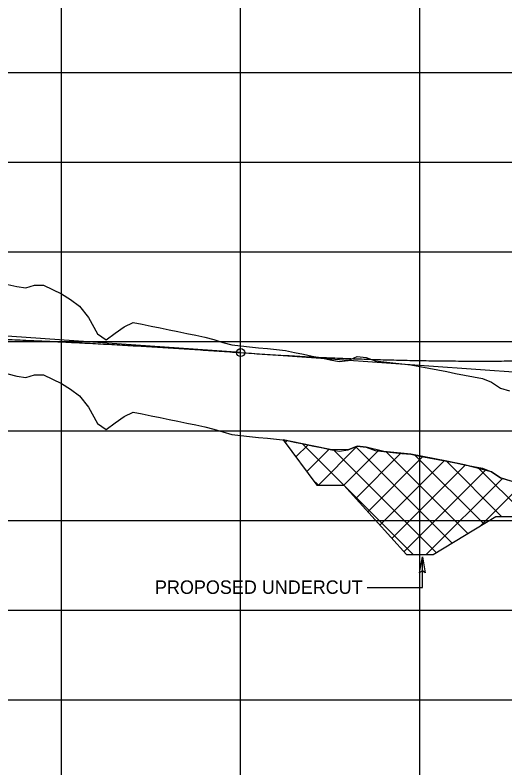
# Model space of a CAD drawing. Extents: x 2345490 to 2445302, y 465165 to 573888.
# Drawn here: x 2393795.6 to 2394069.1, y 564438.5 to 564858.6 of the extents above; entities that cross this region are included whole.
import ezdxf

# ---------------------------------------------------------------- set-up
doc = ezdxf.new("R2010")
doc.units = 0
for name, color, linetype in [('Old_Level_1', 7, 'Continuous'), ('Old_Level_2', 7, 'Continuous'), ('Old_Level_5', 7, 'Continuous'), ('Old_Level_57', 7, 'Continuous'), ('Old_Level_63', 7, 'Continuous')]:
    doc.layers.add(name, color=color, linetype=linetype)

msp = doc.modelspace()

# ---------------------------------------------------------------- linework, layer by layer
at = {"layer": 'Old_Level_1'}
for points in [[(2393791.5425, 564658.3445), (2393796.5425, 564657.10825), (2393801.5425, 564656.4695), (2393806.5425, 564657.91075), (2393811.5425, 564657.81225), (2393816.5425, 564655.44425), (2393821.5425, 564653.08075), (2393826.5425, 564649.9435), (2393831.5425, 564646.1555), (2393836.5425, 564639.8525), (2393841.5425, 564630.801), (2393846.5425, 564627.428), (2393851.5425, 564631.0305), (2393856.5425, 564634.64575), (2393861.5425, 564637.0855), (2393866.5425, 564636.06), (2393871.5425, 564635.0355)], [(2393871.5425, 564635.0355), (2393876.5425, 564634.01225), (2393881.5425, 564632.99025), (2393886.5425, 564631.969), (2393891.5425, 564630.949), (2393896.5425, 564629.93025), (2393901.5425, 564628.91225), (2393906.5425, 564627.59), (2393911.5425, 564625.98975), (2393916.5425, 564624.52575), (2393921.5425, 564624.01075), (2393926.5425, 564623.49775), (2393931.5425, 564622.9865), (2393936.5425, 564622.4775), (2393941.5425, 564621.97025), (2393946.5425, 564621.42), (2393951.5425, 564620.383), (2393956.5425, 564619.34975), (2393961.5425, 564618.32025), (2393966.5425, 564617.29475), (2393971.5425, 564616.27275), (2393976.5425, 564615.25475), (2393981.5425, 564615.93475), (2393986.5425, 564618.02075), (2393991.5425, 564617.5755), (2393996.5425, 564615.659), (2394001.5425, 564615.12575), (2394006.5425, 564614.59375), (2394011.5425, 564614.06275), (2394016.5425, 564613.52275), (2394021.5425, 564612.549), (2394026.5425, 564611.57775), (2394031.5425, 564610.60875), (2394036.5425, 564609.64225), (2394041.5425, 564608.678), (2394046.5425, 564607.71625), (2394051.5425, 564606.75675), (2394056.5425, 564605.79975), (2394061.5425, 564603.756), (2394066.5425, 564600.41775), (2394071.5425, 564598.87325)]]:
    msp.add_lwpolyline(points, dxfattribs=at)
at = {"layer": 'Old_Level_2'}
for q in [(2393624.28575, 564691.3395), (2394218.7995, 564649.22825)]:
    msp.add_line((2393921.5425, 564670.284), q, dxfattribs=at)
msp.add_circle((2393921.5425, 564670.284), 2.25, dxfattribs=at)
for points in [[(2393921.5425, 564670.284), (2393933.5425, 564669.472), (2393945.5425, 564668.7365), (2393957.5425, 564668.077), (2393969.5425, 564667.494), (2393981.5425, 564666.987), (2393993.5425, 564666.5565), (2394005.5425, 564666.202), (2394017.5425, 564665.924), (2394029.5425, 564665.722), (2394041.5425, 564665.5965), (2394053.5425, 564665.547), (2394065.5425, 564665.574), (2394077.5425, 564665.677), (2394089.5425, 564665.8565), (2394101.5425, 564666.112), (2394113.5425, 564666.444), (2394125.5425, 564666.852), (2394137.5425, 564667.3365), (2394149.5425, 564667.897), (2394161.5425, 564668.534), (2394173.5425, 564669.247), (2394185.5425, 564670.0365), (2394197.5425, 564670.902), (2394209.5425, 564671.844), (2394221.5425, 564672.862), (2394233.5425, 564673.9565), (2394245.5425, 564675.127), (2394257.5425, 564676.374), (2394269.5425, 564677.697), (2394281.5425, 564679.0965), (2394293.5425, 564680.572), (2394305.5425, 564682.124), (2394317.5425, 564683.752), (2394329.5425, 564685.4565), (2394341.5425, 564687.237), (2394353.5425, 564689.094), (2394365.5425, 564691.027), (2394377.5425, 564693.0365), (2394389.5425, 564695.122), (2394401.5425, 564697.284), (2394413.5425, 564699.522), (2394425.5425, 564701.8365), (2394437.5425, 564704.227), (2394449.5425, 564706.694), (2394461.5425, 564709.237), (2394473.5425, 564711.8565), (2394485.5425, 564714.552), (2394497.5425, 564717.324), (2394509.5425, 564720.172), (2394521.5425, 564723.0965)], [(2393321.5425, 564672.66725), (2393333.5425, 564673.40575), (2393345.5425, 564674.11225), (2393357.5425, 564674.78675), (2393369.5425, 564675.42925), (2393381.5425, 564676.0395), (2393393.5425, 564676.6175), (2393405.5425, 564677.1635), (2393417.5425, 564677.6775), (2393429.5425, 564678.1595), (2393441.5425, 564678.60925), (2393453.5425, 564679.027), (2393465.5425, 564679.4125), (2393477.5425, 564679.766), (2393489.5425, 564680.0875), (2393501.5425, 564680.37675), (2393513.5425, 564680.634), (2393525.5425, 564680.859), (2393537.5425, 564681.052), (2393549.5425, 564681.213), (2393561.5425, 564681.342), (2393573.5425, 564681.43875), (2393585.5425, 564681.50325), (2393597.5425, 564681.53575), (2393609.5425, 564681.53625), (2393621.5425, 564681.50475), (2393633.5425, 564681.441), (2393645.5425, 564681.34525), (2393657.5425, 564681.21725), (2393669.5425, 564681.05725), (2393681.5425, 564680.86525), (2393693.5425, 564680.641), (2393705.5425, 564680.38475), (2393717.5425, 564680.0965), (2393729.5425, 564679.776), (2393741.5425, 564679.4235), (2393753.5425, 564679.03875), (2393765.5425, 564678.622), (2393777.5425, 564678.17325), (2393789.5425, 564677.69225), (2393801.5425, 564677.17925), (2393813.5425, 564676.634), (2393825.5425, 564676.057), (2393837.5425, 564675.4475), (2393849.5425, 564674.80625), (2393861.5425, 564674.13275), (2393873.5425, 564673.42725), (2393885.5425, 564672.6895), (2393897.5425, 564671.91975), (2393909.5425, 564671.11775), (2393921.5425, 564670.284)]]:
    msp.add_spline(points, degree=3, dxfattribs=at)
at = {"layer": 'Old_Level_5'}
for p, q in [((2393946.37787, 564620.17682), (2393947.43702, 564621.23598)), ((2393952.38759, 564612.04441), (2393959.15662, 564618.81343)), ((2393955.81026, 564619.50516), (2393979.0425, 564596.27291)), ((2393958.39732, 564603.91201), (2393970.89138, 564616.40607)), ((2393964.90036, 564596.27291), (2393986.63956, 564618.01211)), ((2393973.24225, 564616.2153), (2394030.82335, 564558.6342)), ((2393979.0425, 564596.27291), (2393998.61299, 564615.84341)), ((2393985.86259, 564617.73709), (2394039.61131, 564563.98838)), ((2394002.74452, 564614.99729), (2394048.39926, 564569.34256)), ((2393985.75641, 564588.84469), (2394011.0242, 564614.11247)), ((2393992.47033, 564581.41647), (2394023.27109, 564612.21723)), ((2394018.79903, 564613.08493), (2394057.18722, 564574.69674)), ((2393999.18424, 564573.98825), (2394035.11518, 564609.91919)), ((2394005.89816, 564566.56003), (2394046.94746, 564607.60933)), ((2394036.34565, 564609.68044), (2394067.15268, 564578.87341)), ((2394012.61207, 564559.1318), (2394058.13571, 564604.65545)), ((2394054.57186, 564605.59637), (2394082.25775, 564577.91047)), ((2393961.61372, 564599.55956), (2393964.90036, 564596.27291)), ((2394025.17159, 564557.54919), (2394067.6873, 564600.0649)), ((2393979.0425, 564596.27291), (2393979.0425, 564596.27291)), ((2393979.0425, 564596.27291), (2393979.0425, 564596.27291)), ((2393979.0425, 564596.27291), (2394017.76622, 564557.54919)), ((2394055.32934, 564573.5648), (2394078.49754, 564596.73301)), ((2394022.95855, 564539.21703), (2394022.95855, 564556.37417)), ((2393992.0757, 564539.21703), (2394022.95855, 564539.21703))]:
    msp.add_line(p, q, dxfattribs=at)
msp.add_lwpolyline([(2394081.5425, 564595.7945), (2394066.5425, 564600.41775), (2394061.5425, 564603.756), (2394046.5425, 564607.71625), (2394036.5425, 564609.64225), (2394016.5425, 564613.52275), (2394001.5425, 564615.12575), (2393991.5425, 564617.5755), (2393986.5425, 564618.02075), (2393981.5425, 564615.93475), (2393971.5425, 564616.27275), (2393961.5425, 564618.32025), (2393945.26309, 564621.68535), (2393964.0425, 564596.27291), (2393979.0425, 564596.27291), (2394014.0425, 564557.54919), (2394029.0425, 564557.54919), (2394064.0425, 564578.87341), (2394079.0425, 564578.87341)], dxfattribs=at)
msp.add_lwpolyline([(2394021.40855, 564547.37417), (2394022.95855, 564556.37417), (2394024.55855, 564547.32417), (2394022.95855, 564548.47417)], close=True, dxfattribs=at)
at = {"layer": 'Old_Level_57'}
for p, q in [((2393821.54225, 564276.534), (2393821.54225, 566615.2835)), ((2393921.54225, 564276.534), (2393921.54225, 566615.2835)), ((2394021.54225, 564276.534), (2394021.54225, 566615.2835)), ((2381271.5425, 564826.534), (2410861.12275, 564826.534)), ((2381271.54275, 564776.534), (2410861.123, 564776.534)), ((2381271.5425, 564726.534), (2410861.12275, 564726.534)), ((2381271.54275, 564676.534), (2410861.123, 564676.534)), ((2381271.5425, 564626.534), (2410861.12275, 564626.534)), ((2381271.54275, 564576.534), (2410861.123, 564576.534)), ((2381271.5425, 564526.534), (2410861.12275, 564526.534)), ((2381271.54275, 564476.534), (2410861.123, 564476.534))]:
    msp.add_line(p, q, dxfattribs=at)
at = {"layer": 'Old_Level_63'}
for points in [[(2393791.5425, 564708.34425), (2393796.5425, 564707.108), (2393801.5425, 564706.46925), (2393806.5425, 564707.9105), (2393811.5425, 564707.812), (2393816.5425, 564705.444), (2393821.5425, 564703.0805), (2393826.5425, 564699.94325), (2393831.5425, 564696.15525), (2393836.5425, 564689.85225), (2393841.5425, 564680.80075), (2393846.5425, 564677.42775), (2393851.5425, 564681.03025), (2393856.5425, 564684.6455), (2393861.5425, 564687.08525), (2393866.5425, 564686.05975), (2393871.5425, 564685.03525)], [(2393871.5425, 564685.03525), (2393876.5425, 564684.012), (2393881.5425, 564682.99), (2393886.5425, 564681.96875), (2393891.5425, 564680.94875), (2393896.5425, 564679.93), (2393901.5425, 564678.912), (2393906.5425, 564677.58975), (2393911.5425, 564675.9895), (2393916.5425, 564674.5255), (2393921.5425, 564674.0105), (2393926.5425, 564673.4975), (2393931.5425, 564672.98625), (2393936.5425, 564672.47725), (2393941.5425, 564671.97), (2393946.5425, 564671.41975), (2393951.5425, 564670.38275), (2393956.5425, 564669.3495), (2393961.5425, 564668.32), (2393966.5425, 564667.2945), (2393971.5425, 564666.2725), (2393976.5425, 564665.2545), (2393981.5425, 564665.9345), (2393986.5425, 564668.0205), (2393991.5425, 564667.57525), (2393996.5425, 564665.65875), (2394001.5425, 564665.1255), (2394006.5425, 564664.5935), (2394011.5425, 564664.0625), (2394016.5425, 564663.5225), (2394021.5425, 564662.54875), (2394026.5425, 564661.5775), (2394031.5425, 564660.6085), (2394036.5425, 564659.642), (2394041.5425, 564658.67775), (2394046.5425, 564657.716), (2394051.5425, 564656.7565), (2394056.5425, 564655.7995), (2394061.5425, 564653.75575), (2394066.5425, 564650.4175), (2394071.5425, 564648.873)]]:
    msp.add_lwpolyline(points, dxfattribs=at)

# ---------------------------------------------------------------- texts
at = {"layer": 'Old_Level_5'}
msp.add_text('PROPOSED UNDERCUT', height=7.5, dxfattribs=at).set_placement((2393873.70494, 564535.65679))

doc.saveas('drawing.dxf')
